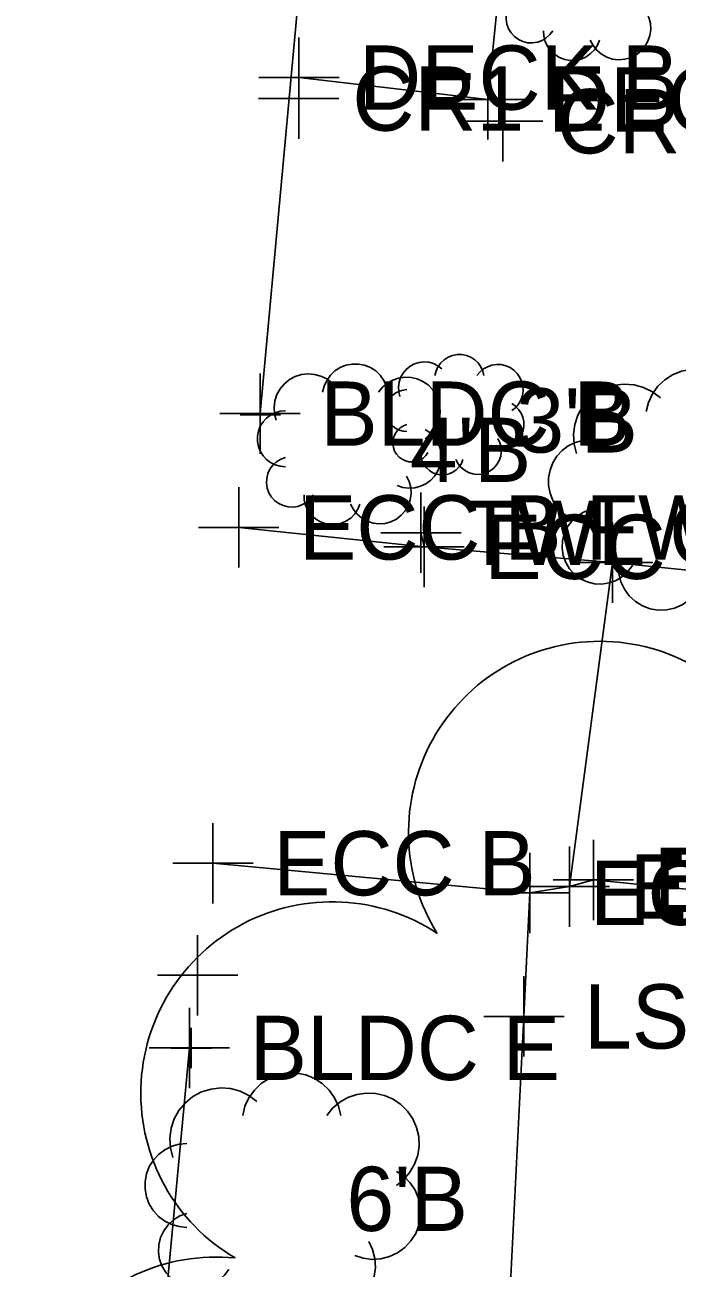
# Model space of a CAD drawing. Extents: x 1363693 to 1365209, y 422201 to 424153.
# Drawn here: x 1364196.51 to 1364212.76, y 423329.67 to 423360.62 of the extents above; entities that cross this region are included whole.
import ezdxf

# ---------------------------------------------------------------- set-up
doc = ezdxf.new("R2010")
doc.units = 0
for name, color, linetype in [('BD_X_Building', 7, 'Continuous'), ('PV_X_Driveway', 7, 'Continuous'), ('PV_X_Joint', 7, 'Continuous'), ('RD_X_Misc_Items', 7, 'Continuous'), ('SV_X_Original_Ground', 7, 'Continuous'), ('SV_X_Random_Point', 7, 'Continuous'), ('SV_X_Shot_Marker', 7, 'Continuous'), ('VG_X_Cells', 7, 'Continuous'), ('VG_X_Flower_Bed', 7, 'Continuous'), ('VG_X_Text', 7, 'Continuous')]:
    doc.layers.add(name, color=color, linetype=linetype)

msp = doc.modelspace()

# ---------------------------------------------------------------- linework, layer by layer
at = {"layer": 'BD_X_Building'}
for p, q in [((1364202.373, 423350.942), (1364205.953, 423389.813)), ((1364201.841, 423348.11), (1364206.455, 423347.626)), ((1364206.455, 423347.626), (1364206.378, 423347.976)), ((1364197.242, 423299.328), (1364200.613, 423335.153))]:
    msp.add_line(p, q, dxfattribs=at)
at = {"layer": 'PV_X_Driveway'}
for points in [[(1364201.841, 423348.11), (1364206.455, 423347.626), (1364211.148, 423347.232), (1364216.355, 423346.703), (1364223.169, 423346.055)], [(1364201.197, 423339.75), (1364209.09, 423339.011), (1364210.077, 423339.167), (1364210.671, 423339.336), (1364222.486, 423338.152)]]:
    msp.add_lwpolyline(points, dxfattribs=at)
at = {"layer": 'PV_X_Joint'}
msp.add_line((1364210.077, 423339.167), (1364211.148, 423347.232), dxfattribs=at)
at = {"layer": 'RD_X_Misc_Items'}
for p, q in [((1364208.041, 423358.764), (1364208.573, 423363.995)), ((1364203.338, 423359.308), (1364208.041, 423358.764))]:
    msp.add_line(p, q, dxfattribs=at)
at = {"layer": 'SV_X_Original_Ground'}
for p, q in [((1364203.338, 423358.308), (1364203.338, 423360.308)), ((1364203.333, 423357.785), (1364203.333, 423359.785)), ((1364208.041, 423357.764), (1364208.041, 423359.764)), ((1364202.338, 423359.308), (1364204.338, 423359.308)), ((1364208.415, 423357.221), (1364208.415, 423359.221)), ((1364202.333, 423358.785), (1364204.333, 423358.785)), ((1364207.041, 423358.764), (1364209.041, 423358.764)), ((1364207.415, 423358.221), (1364209.415, 423358.221)), ((1364200.815, 423335.963), (1364200.815, 423337.963)), ((1364199.815, 423336.963), (1364201.815, 423336.963))]:
    msp.add_line(p, q, dxfattribs=at)
at = {"layer": 'SV_X_Random_Point'}
for p, q in [((1364202.373, 423349.942), (1364202.373, 423351.942)), ((1364201.373, 423350.942), (1364203.373, 423350.942)), ((1364206.378, 423346.976), (1364206.378, 423348.976)), ((1364205.378, 423347.976), (1364207.378, 423347.976)), ((1364208.94, 423334.936), (1364208.94, 423336.936)), ((1364200.613, 423334.153), (1364200.613, 423336.153)), ((1364207.94, 423335.936), (1364209.94, 423335.936)), ((1364199.613, 423335.153), (1364201.613, 423335.153))]:
    msp.add_line(p, q, dxfattribs=at)
at = {"layer": 'SV_X_Shot_Marker'}
for p, q in [((1364202.378, 423351.416), (1364202.378, 423350.416)), ((1364201.878, 423350.916), (1364202.878, 423350.916)), ((1364202.378, 423350.916), (1364202.378, 423350.916)), ((1364201.841, 423347.11), (1364201.841, 423349.11)), ((1364206.455, 423346.626), (1364206.455, 423348.626)), ((1364200.841, 423348.11), (1364202.841, 423348.11)), ((1364211.148, 423346.232), (1364211.148, 423348.232)), ((1364205.455, 423347.626), (1364207.455, 423347.626)), ((1364210.148, 423347.232), (1364212.148, 423347.232)), ((1364201.197, 423338.75), (1364201.197, 423340.75)), ((1364210.671, 423338.336), (1364210.671, 423340.336)), ((1364209.09, 423338.011), (1364209.09, 423340.011)), ((1364210.077, 423338.167), (1364210.077, 423340.167)), ((1364200.197, 423339.75), (1364202.197, 423339.75)), ((1364209.077, 423339.167), (1364211.077, 423339.167)), ((1364209.671, 423339.336), (1364211.671, 423339.336)), ((1364208.09, 423339.011), (1364210.09, 423339.011)), ((1364200.66, 423335.65), (1364200.66, 423334.65)), ((1364200.16, 423335.15), (1364201.16, 423335.15)), ((1364200.66, 423335.15), (1364200.66, 423335.15))]:
    msp.add_line(p, q, dxfattribs=at)
at = {"layer": 'VG_X_Cells'}
for points in [[(1364208.967, 423361.404), (1364208.852, 423361.361), (1364208.747, 423361.297), (1364208.656, 423361.214), (1364208.584, 423361.115), (1364208.532, 423361.003), (1364208.503, 423360.884), (1364208.498, 423360.761), (1364208.516, 423360.64), (1364208.558, 423360.524), (1364208.622, 423360.419), (1364208.705, 423360.328), (1364208.804, 423360.256), (1364208.916, 423360.204), (1364209.035, 423360.174), (1364209.158, 423360.169), (1364209.279, 423360.187), (1364209.395, 423360.229), (1364209.5, 423360.293), (1364209.591, 423360.376), (1364209.664, 423360.475)], [(1364210.593, 423360.243), (1364210.663, 423360.108), (1364210.757, 423359.989), (1364210.873, 423359.891), (1364211.006, 423359.817), (1364211.15, 423359.77), (1364211.301, 423359.751), (1364211.452, 423359.763), (1364211.598, 423359.803), (1364211.734, 423359.871), (1364211.854, 423359.964), (1364211.954, 423360.078), (1364212.03, 423360.21), (1364212.079, 423360.353), (1364212.1, 423360.504), (1364212.09, 423360.655), (1364212.052, 423360.802), (1364211.986, 423360.939)], [(1364209.432, 423360.475), (1364209.439, 423360.338), (1364209.473, 423360.205), (1364209.532, 423360.081), (1364209.613, 423359.971), (1364209.714, 423359.878), (1364209.83, 423359.806), (1364209.959, 423359.758), (1364210.094, 423359.736), (1364210.231, 423359.739), (1364210.365, 423359.769), (1364210.49, 423359.824), (1364210.603, 423359.903), (1364210.698, 423360.001), (1364210.773, 423360.116), (1364210.825, 423360.243)], [(1364207.945, 423351.887), (1364207.918, 423352.001), (1364207.869, 423352.108), (1364207.801, 423352.203), (1364207.717, 423352.284), (1364207.618, 423352.347), (1364207.509, 423352.391), (1364207.394, 423352.413), (1364207.277, 423352.413), (1364207.162, 423352.391), (1364207.053, 423352.347), (1364206.955, 423352.284), (1364206.87, 423352.203), (1364206.802, 423352.108), (1364206.754, 423352.001), (1364206.726, 423351.887)], [(1364205.556, 423351.476), (1364205.519, 423351.628), (1364205.454, 423351.77), (1364205.364, 423351.897), (1364205.251, 423352.005), (1364205.119, 423352.09), (1364204.974, 423352.148), (1364204.821, 423352.177), (1364204.665, 423352.177), (1364204.511, 423352.148), (1364204.367, 423352.09), (1364204.235, 423352.005), (1364204.122, 423351.897), (1364204.032, 423351.77), (1364203.967, 423351.628), (1364203.93, 423351.476)], [(1364206.9, 423352.061), (1364206.802, 423352.135), (1364206.692, 423352.189), (1364206.574, 423352.221), (1364206.452, 423352.23), (1364206.33, 423352.216), (1364206.214, 423352.179), (1364206.106, 423352.121), (1364206.011, 423352.044), (1364205.932, 423351.95), (1364205.872, 423351.843), (1364205.834, 423351.727), (1364205.818, 423351.606), (1364205.825, 423351.483), (1364205.855, 423351.365)], [(1364208.642, 423351.017), (1364208.733, 423351.09), (1364208.808, 423351.179), (1364208.866, 423351.28), (1364208.904, 423351.391), (1364208.921, 423351.506), (1364208.916, 423351.623), (1364208.89, 423351.737), (1364208.843, 423351.843), (1364208.777, 423351.94), (1364208.694, 423352.022), (1364208.598, 423352.088), (1364208.491, 423352.135), (1364208.377, 423352.161), (1364208.261, 423352.166), (1364208.145, 423352.149), (1364208.035, 423352.111), (1364207.934, 423352.053), (1364207.845, 423351.978), (1364207.771, 423351.887)], [(1364204.162, 423351.708), (1364204.032, 423351.806), (1364203.885, 423351.878), (1364203.728, 423351.92), (1364203.565, 423351.933), (1364203.403, 423351.914), (1364203.247, 423351.865), (1364203.103, 423351.788), (1364202.977, 423351.685), (1364202.872, 423351.56), (1364202.792, 423351.417), (1364202.741, 423351.262), (1364202.719, 423351.101), (1364202.729, 423350.938), (1364202.769, 423350.779)], [(1364206.485, 423350.315), (1364206.605, 423350.413), (1364206.706, 423350.532), (1364206.783, 423350.667), (1364206.834, 423350.814), (1364206.856, 423350.968), (1364206.85, 423351.123), (1364206.815, 423351.275), (1364206.752, 423351.418), (1364206.665, 423351.546), (1364206.555, 423351.656), (1364206.426, 423351.744), (1364206.284, 423351.806), (1364206.132, 423351.841), (1364205.976, 423351.848), (1364205.822, 423351.825), (1364205.675, 423351.775), (1364205.54, 423351.698), (1364205.421, 423351.597), (1364205.323, 423351.476)], [(1364214.429, 423350.991), (1364214.373, 423351.218), (1364214.276, 423351.431), (1364214.141, 423351.622), (1364213.971, 423351.784), (1364213.774, 423351.911), (1364213.557, 423351.998), (1364213.327, 423352.042), (1364213.092, 423352.042), (1364212.862, 423351.998), (1364212.645, 423351.911), (1364212.448, 423351.784), (1364212.278, 423351.622), (1364212.142, 423351.431), (1364212.045, 423351.218), (1364211.99, 423350.991)], [(1364206.03, 423351.539), (1364205.933, 423351.53), (1364205.841, 423351.504), (1364205.754, 423351.461), (1364205.678, 423351.403), (1364205.613, 423351.331), (1364205.562, 423351.249), (1364205.527, 423351.159), (1364205.509, 423351.065), (1364205.509, 423350.968), (1364205.527, 423350.874), (1364205.562, 423350.784), (1364205.613, 423350.702), (1364205.678, 423350.63), (1364205.754, 423350.572), (1364205.841, 423350.529), (1364205.933, 423350.503), (1364206.03, 423350.494)], [(1364212.339, 423351.339), (1364212.143, 423351.486), (1364211.923, 423351.593), (1364211.686, 423351.657), (1364211.442, 423351.675), (1364211.199, 423351.647), (1364210.965, 423351.574), (1364210.75, 423351.458), (1364210.56, 423351.304), (1364210.402, 423351.116), (1364210.283, 423350.903), (1364210.206, 423350.67), (1364210.174, 423350.427), (1364210.189, 423350.183), (1364210.249, 423349.946)], [(1364208.119, 423350.146), (1364208.225, 423350.111), (1364208.335, 423350.096), (1364208.446, 423350.103), (1364208.554, 423350.13), (1364208.654, 423350.178), (1364208.744, 423350.243), (1364208.82, 423350.325), (1364208.879, 423350.419), (1364208.919, 423350.523), (1364208.939, 423350.632), (1364208.937, 423350.743), (1364208.915, 423350.852), (1364208.872, 423350.955), (1364208.811, 423351.048), (1364208.733, 423351.127), (1364208.642, 423351.191)], [(1364203.001, 423351.012), (1364202.873, 423351), (1364202.75, 423350.965), (1364202.635, 423350.907), (1364202.532, 423350.83), (1364202.445, 423350.735), (1364202.378, 423350.626), (1364202.331, 423350.506), (1364202.308, 423350.379), (1364202.308, 423350.251), (1364202.331, 423350.124), (1364202.378, 423350.004), (1364202.445, 423349.895), (1364202.532, 423349.8), (1364202.635, 423349.723), (1364202.75, 423349.665), (1364202.873, 423349.63), (1364203.001, 423349.618)], [(1364206.03, 423350.668), (1364205.943, 423350.636), (1364205.864, 423350.589), (1364205.796, 423350.526), (1364205.742, 423350.452), (1364205.703, 423350.368), (1364205.681, 423350.279), (1364205.677, 423350.186), (1364205.691, 423350.095), (1364205.723, 423350.009), (1364205.771, 423349.93), (1364205.833, 423349.862), (1364205.907, 423349.807), (1364205.991, 423349.768), (1364206.08, 423349.746), (1364206.172, 423349.742), (1364206.264, 423349.756), (1364206.35, 423349.787), (1364206.429, 423349.835), (1364206.497, 423349.897), (1364206.552, 423349.972)], [(1364205.788, 423349.154), (1364205.929, 423349.107), (1364206.076, 423349.088), (1364206.224, 423349.097), (1364206.367, 423349.134), (1364206.501, 423349.197), (1364206.621, 423349.284), (1364206.722, 423349.393), (1364206.8, 423349.518), (1364206.854, 423349.657), (1364206.88, 423349.803), (1364206.878, 423349.951), (1364206.848, 423350.096), (1364206.792, 423350.233), (1364206.71, 423350.357), (1364206.606, 423350.463), (1364206.485, 423350.547)], [(1364207.249, 423349.797), (1364207.301, 423349.696), (1364207.372, 423349.607), (1364207.459, 423349.533), (1364207.558, 423349.478), (1364207.666, 423349.443), (1364207.78, 423349.429), (1364207.893, 423349.438), (1364208.003, 423349.468), (1364208.105, 423349.519), (1364208.195, 423349.588), (1364208.27, 423349.674), (1364208.327, 423349.773), (1364208.363, 423349.881), (1364208.379, 423349.993), (1364208.372, 423350.107), (1364208.343, 423350.217), (1364208.294, 423350.32)], [(1364210.597, 423350.294), (1364210.405, 423350.276), (1364210.22, 423350.223), (1364210.047, 423350.137), (1364209.893, 423350.021), (1364209.763, 423349.879), (1364209.662, 423349.715), (1364209.592, 423349.535), (1364209.557, 423349.345), (1364209.557, 423349.153), (1364209.592, 423348.963), (1364209.662, 423348.783), (1364209.763, 423348.619), (1364209.893, 423348.477), (1364210.047, 423348.361), (1364210.22, 423348.275), (1364210.405, 423348.222), (1364210.597, 423348.204)], [(1364206.378, 423349.972), (1364206.384, 423349.869), (1364206.409, 423349.769), (1364206.453, 423349.676), (1364206.514, 423349.594), (1364206.589, 423349.524), (1364206.677, 423349.47), (1364206.773, 423349.434), (1364206.875, 423349.417), (1364206.977, 423349.42), (1364207.078, 423349.443), (1364207.172, 423349.484), (1364207.256, 423349.542), (1364207.328, 423349.616), (1364207.384, 423349.702), (1364207.423, 423349.797)], [(1364203.001, 423349.851), (1364202.886, 423349.808), (1364202.781, 423349.744), (1364202.69, 423349.661), (1364202.618, 423349.562), (1364202.566, 423349.45), (1364202.537, 423349.331), (1364202.532, 423349.208), (1364202.55, 423349.087), (1364202.592, 423348.971), (1364202.656, 423348.866), (1364202.739, 423348.775), (1364202.838, 423348.703), (1364202.95, 423348.651), (1364203.069, 423348.621), (1364203.192, 423348.616), (1364203.313, 423348.634), (1364203.429, 423348.676), (1364203.534, 423348.74), (1364203.625, 423348.823), (1364203.698, 423348.922)], [(1364204.627, 423348.69), (1364204.697, 423348.555), (1364204.791, 423348.436), (1364204.907, 423348.338), (1364205.04, 423348.264), (1364205.184, 423348.217), (1364205.335, 423348.198), (1364205.486, 423348.21), (1364205.632, 423348.25), (1364205.768, 423348.318), (1364205.888, 423348.411), (1364205.988, 423348.525), (1364206.064, 423348.657), (1364206.113, 423348.8), (1364206.134, 423348.951), (1364206.124, 423349.102), (1364206.086, 423349.249), (1364206.02, 423349.386)], [(1364203.466, 423348.922), (1364203.473, 423348.785), (1364203.507, 423348.652), (1364203.566, 423348.528), (1364203.647, 423348.418), (1364203.748, 423348.325), (1364203.864, 423348.253), (1364203.993, 423348.205), (1364204.128, 423348.183), (1364204.265, 423348.186), (1364204.399, 423348.216), (1364204.524, 423348.271), (1364204.637, 423348.35), (1364204.732, 423348.448), (1364204.807, 423348.563), (1364204.859, 423348.69)], [(1364210.597, 423348.552), (1364210.424, 423348.489), (1364210.266, 423348.393), (1364210.131, 423348.268), (1364210.022, 423348.119), (1364209.944, 423347.952), (1364209.9, 423347.773), (1364209.892, 423347.589), (1364209.92, 423347.407), (1364209.984, 423347.233), (1364210.079, 423347.076), (1364210.204, 423346.94), (1364210.352, 423346.83), (1364210.52, 423346.752), (1364210.699, 423346.708), (1364210.883, 423346.7), (1364211.065, 423346.728), (1364211.239, 423346.791), (1364211.396, 423346.886), (1364211.533, 423347.011), (1364211.642, 423347.159)], [(1364211.294, 423347.159), (1364211.305, 423346.954), (1364211.356, 423346.755), (1364211.443, 423346.569), (1364211.565, 423346.403), (1364211.717, 423346.264), (1364211.892, 423346.156), (1364212.084, 423346.084), (1364212.287, 423346.05), (1364212.493, 423346.056), (1364212.693, 423346.101), (1364212.881, 423346.184), (1364213.05, 423346.301), (1364213.194, 423346.448), (1364213.306, 423346.62), (1364213.384, 423346.811)], [(1364204.38, 423333.472), (1364204.324, 423333.699), (1364204.227, 423333.912), (1364204.092, 423334.103), (1364203.922, 423334.265), (1364203.725, 423334.392), (1364203.508, 423334.479), (1364203.278, 423334.523), (1364203.043, 423334.523), (1364202.813, 423334.479), (1364202.596, 423334.392), (1364202.399, 423334.265), (1364202.229, 423334.103), (1364202.093, 423333.912), (1364201.996, 423333.699), (1364201.941, 423333.472)], [(1364202.29, 423333.82), (1364202.094, 423333.967), (1364201.874, 423334.074), (1364201.637, 423334.138), (1364201.393, 423334.156), (1364201.15, 423334.128), (1364200.916, 423334.055), (1364200.701, 423333.939), (1364200.511, 423333.785), (1364200.353, 423333.597), (1364200.234, 423333.384), (1364200.157, 423333.151), (1364200.125, 423332.908), (1364200.14, 423332.664), (1364200.2, 423332.427)], [(1364205.773, 423331.73), (1364205.954, 423331.877), (1364206.105, 423332.055), (1364206.221, 423332.258), (1364206.297, 423332.479), (1364206.33, 423332.709), (1364206.321, 423332.943), (1364206.268, 423333.17), (1364206.175, 423333.384), (1364206.043, 423333.577), (1364205.878, 423333.742), (1364205.685, 423333.873), (1364205.471, 423333.967), (1364205.244, 423334.02), (1364205.011, 423334.029), (1364204.78, 423333.995), (1364204.559, 423333.919), (1364204.356, 423333.804), (1364204.178, 423333.653), (1364204.031, 423333.472)], [(1364200.548, 423332.775), (1364200.356, 423332.757), (1364200.171, 423332.704), (1364199.998, 423332.618), (1364199.844, 423332.502), (1364199.714, 423332.36), (1364199.613, 423332.196), (1364199.543, 423332.016), (1364199.508, 423331.826), (1364199.508, 423331.634), (1364199.543, 423331.444), (1364199.613, 423331.264), (1364199.714, 423331.1), (1364199.844, 423330.958), (1364199.998, 423330.842), (1364200.171, 423330.756), (1364200.356, 423330.703), (1364200.548, 423330.685)], [(1364204.728, 423329.988), (1364204.939, 423329.918), (1364205.159, 423329.889), (1364205.381, 423329.903), (1364205.597, 423329.958), (1364205.798, 423330.053), (1364205.977, 423330.184), (1364206.129, 423330.347), (1364206.247, 423330.535), (1364206.327, 423330.743), (1364206.366, 423330.961), (1364206.363, 423331.184), (1364206.319, 423331.402), (1364206.233, 423331.607), (1364206.111, 423331.793), (1364205.956, 423331.952), (1364205.773, 423332.078)], [(1364200.548, 423331.033), (1364200.375, 423330.97), (1364200.217, 423330.874), (1364200.082, 423330.749), (1364199.973, 423330.6), (1364199.895, 423330.433), (1364199.851, 423330.254), (1364199.843, 423330.07), (1364199.871, 423329.888), (1364199.935, 423329.714), (1364200.03, 423329.557), (1364200.155, 423329.421), (1364200.303, 423329.311), (1364200.471, 423329.233), (1364200.65, 423329.189), (1364200.834, 423329.181), (1364201.016, 423329.209), (1364201.19, 423329.272), (1364201.347, 423329.367), (1364201.484, 423329.492), (1364201.593, 423329.64)], [(1364202.986, 423329.292), (1364203.091, 423329.09), (1364203.233, 423328.911), (1364203.406, 423328.764), (1364203.605, 423328.653), (1364203.822, 423328.582), (1364204.048, 423328.555), (1364204.275, 423328.572), (1364204.495, 423328.633), (1364204.698, 423328.734), (1364204.879, 423328.874), (1364205.028, 423329.045), (1364205.142, 423329.243), (1364205.216, 423329.458), (1364205.246, 423329.684), (1364205.233, 423329.911), (1364205.175, 423330.132), (1364205.076, 423330.337)]]:
    msp.add_lwpolyline(points, dxfattribs=at)
for centre, start, end in [((1364210.83, 423340.513), 28.9333, 211.816), ((1364204.164, 423334.027), 56.6256, 239.5083), ((1364201.276, 423325.185), 84.3179, 267.2006)]:
    msp.add_arc(centre, 4.762, start, end, dxfattribs=at)
at = {"layer": 'VG_X_Flower_Bed'}
for p, q in [((1364208.94, 423335.936), (1364209.09, 423339.011)), ((1364208.556, 423328.343), (1364208.94, 423335.936))]:
    msp.add_line(p, q, dxfattribs=at)

# ---------------------------------------------------------------- texts
at = {"layer": 'SV_X_Original_Ground'}
for s, p in [('DECK B', (1364204.838, 423358.508)), ('CR1 E', (1364204.67, 423357.985)), ('DECK C', (1364209.541, 423357.964)), ('CR1 C', (1364209.752, 423357.421))]:
    msp.add_text(s, height=1.6, dxfattribs=at).set_placement(p)
at = {"layer": 'SV_X_Random_Point'}
for s, p in [('BLDC B', (1364203.873, 423350.142)), ('TWL C', (1364207.449, 423347.176)), ('LS C', (1364210.44, 423335.136)), ('BLDC E', (1364202.113, 423334.353))]:
    msp.add_text(s, height=1.6, dxfattribs=at).set_placement(p)
at = {"layer": 'SV_X_Shot_Marker'}
for s, p in [('ECC B FWL B', (1364203.341, 423347.31)), ('ECC C FWL E TWL B', (1364207.955, 423346.826)), ('ECC B', (1364202.697, 423338.95)), ('ECC C EJ B', (1364211.577, 423338.367)), ('ECC C', (1364212.171, 423338.536)), ('ECC C', (1364210.59, 423338.211))]:
    msp.add_text(s, height=1.6, dxfattribs=at).set_placement(p)
at = {"layer": 'VG_X_Text'}
for s, p in [("3'B", (1364208.753, 423349.973)), ("4'B", (1364206.099, 423349.241)), ("6'B", (1364204.522, 423330.595))]:
    msp.add_text(s, height=1.6, dxfattribs=at).set_placement(p)

doc.saveas('drawing.dxf')
